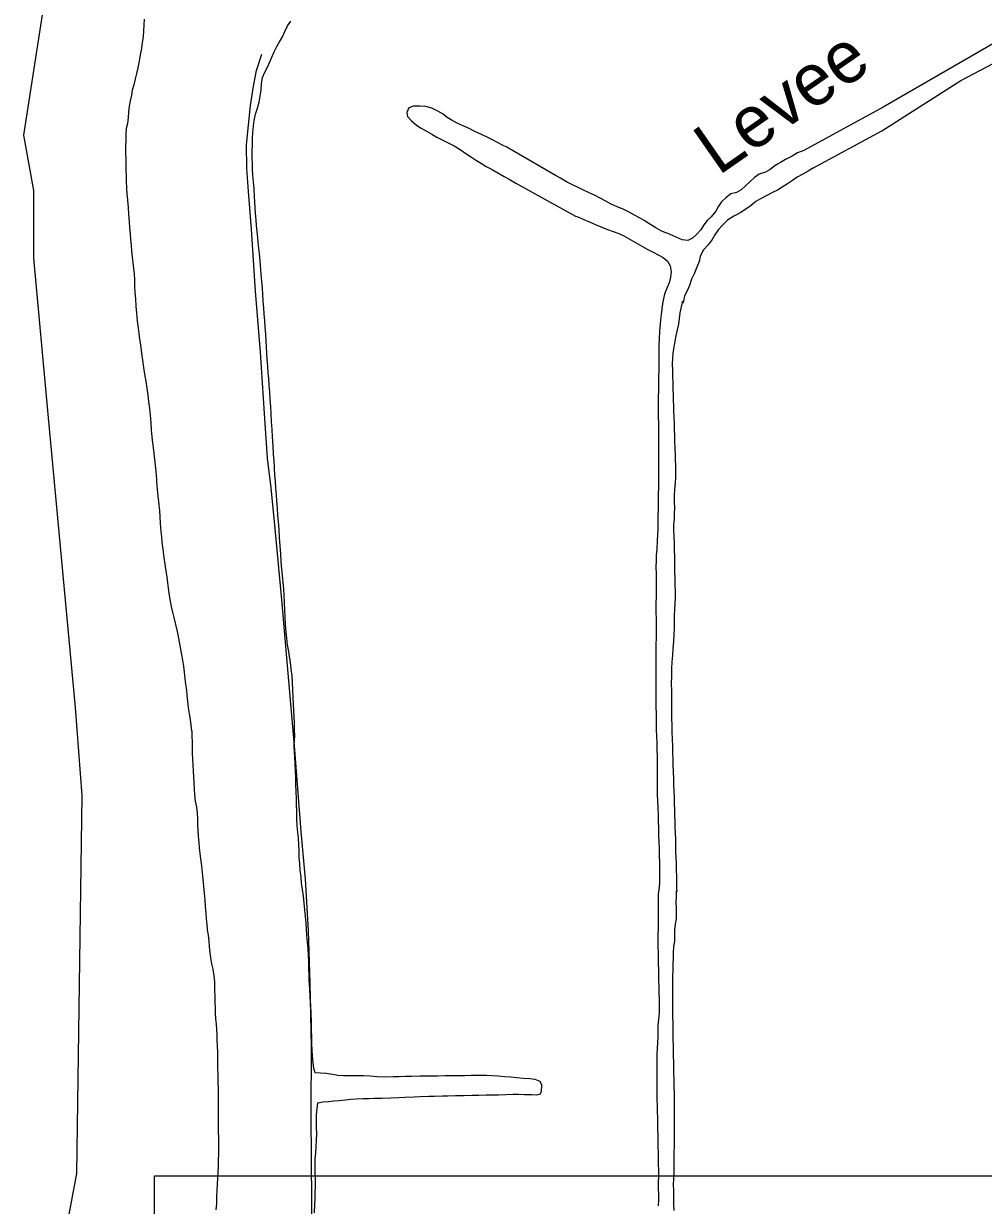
# Model space of a CAD drawing. Extents: x 1945482 to 2853149, y 66427 to 1015778.
# Drawn here: x 2297752 to 2300482, y 202121 to 205482 of the extents above; entities that cross this region are included whole.
import ezdxf

# ---------------------------------------------------------------- set-up
doc = ezdxf.new("R2010")
doc.units = 0
for name, color, linetype in [('Old_Level_21', 7, 'Continuous'), ('Old_Level_3', 7, 'Continuous'), ('Old_Level_35', 7, 'Continuous'), ('Old_Level_52', 7, 'Continuous'), ('Old_Level_60', 7, 'Continuous')]:
    doc.layers.add(name, color=color, linetype=linetype)

msp = doc.modelspace()

# ---------------------------------------------------------------- linework, layer by layer
at = {"layer": 'Old_Level_3'}
msp.add_lwpolyline([(2304961.1, 199286.1), (2298124.6, 199286.1), (2298124.6, 202204.8), (2304961.1, 202204.8), (2304961.1, 199286.1)], dxfattribs=at)
at = {"layer": 'Old_Level_35'}
for points in [[(2298571.1, 201851.1), (2298572.6, 202128.9), (2298570.5, 202376.9), (2298571.1, 202572.7), (2298567.3, 202752.8), (2298563, 202902.5), (2298554.7, 203048.6), (2298541.6, 203184.3), (2298523.5, 203416.2), (2298501.4, 203678), (2298487.2, 203842.9), (2298468.2, 204045.7), (2298457, 204161.3), (2298446.2, 204245.5), (2298437.2, 204373.3), (2298425.8, 204547.3), (2298412.1, 204721.1), (2298400.8, 204897.1), (2298391.7, 205004.5), (2298387.1, 205070.9), (2298386.8, 205136.8), (2298392.1, 205192.8), (2298397.8, 205248.8), (2298405.3, 205298.8), (2298414.8, 205348.8), (2298430.5, 205395.1)], [(2298414.8, 205348.8), (2298430.5, 205395.1)]]:
    msp.add_lwpolyline(points, dxfattribs=at)
at = {"layer": 'Old_Level_52'}
msp.add_lwpolyline([(2297807.5, 205518.9), (2297752.5, 205164.3), (2297780.3, 205007.1), (2297780.6, 204815), (2297821.7, 204371.5), (2297899.4, 203536.6), (2297918.4, 203286.7), (2297903, 202210.8), (2297795.6, 201641.6)], dxfattribs=at)
at = {"layer": 'Old_Level_60'}
for points in [[(2299997.5, 205070.8), (2300193.4, 205177), (2300418.3, 205320.4), (2301446.7, 205861.3), (2302287.4, 206326.6), (2302597.4, 206332.6), (2302606.3, 206332.6), (2302561.6, 206446), (2302317.2, 206469.8), (2300197.9, 205244.5), (2299971.5, 205121.2), (2299953.7, 205114.2), (2299938.2, 205104.6), (2299919.5, 205095.6), (2299905, 205087), (2299899, 205083.4)], [(2298095, 205494.4), (2298094.2, 205477.6), (2298093.5, 205462.2), (2298092.5, 205444.4), (2298089.7, 205428), (2298087.5, 205411.4), (2298084.2, 205393), (2298081.5, 205375.2), (2298077.7, 205356.6), (2298073.5, 205340), (2298069.5, 205324.8), (2298066.2, 205308.2), (2298061.5, 205293.2), (2298059.5, 205278.2), (2298055.5, 205262.8), (2298052.5, 205246.8), (2298051, 205230.6), (2298049.7, 205215.4), (2298047.5, 205198.2), (2298044.5, 205183.4), (2298043, 205167.2), (2298043, 205151.4), (2298042.7, 205133.4), (2298042.7, 205113), (2298043, 205096.8), (2298043.2, 205081.6), (2298043.5, 205064.6), (2298043.7, 205049.4), (2298044.5, 205032.6), (2298045, 205016), (2298046.5, 204997.2), (2298047.5, 204980.8), (2298047.7, 204979.4), (2298049.5, 204959.4)], [(2298449.7, 204472.2), (2298448.5, 204488.8), (2298446.7, 204507.8), (2298445.5, 204526.8), (2298444.5, 204543.4), (2298443.5, 204562.6), (2298442.5, 204579.2), (2298441.2, 204598.4), (2298439.5, 204618.8), (2298438.5, 204636.4), (2298436.7, 204656.2), (2298435.7, 204673), (2298434.2, 204692.8), (2298433, 204712.8), (2298431.5, 204729.8), (2298430.2, 204749.4), (2298428.5, 204768), (2298427.2, 204783.2), (2298425, 204806.2), (2298423, 204828.2), (2298421, 204850.6), (2298418.7, 204873.6), (2298416.7, 204890.6), (2298415.2, 204908.2), (2298413.7, 204923.8), (2298412.2, 204942.4), (2298411.2, 204957.8), (2298410.2, 204974.6), (2298409.5, 204990.4), (2298408.2, 205011.8), (2298406.5, 205031.8), (2298404.5, 205050.6), (2298403.5, 205067.4), (2298403.2, 205082.6), (2298402.5, 205101), (2298402.5, 205118.6), (2298403.2, 205138), (2298403.7, 205155.6), (2298404.7, 205172.8), (2298406.5, 205191.2), (2298408.7, 205206.8), (2298412.5, 205224.8), (2298417.5, 205241.6), (2298422, 205258.6), (2298427.7, 205292.8), (2298429, 205311), (2298431.7, 205328.4), (2298439, 205344.4), (2298445.7, 205358.2), (2298452.5, 205373), (2298458.5, 205387), (2298465.2, 205401.8), (2298472.5, 205416.8), (2298480.2, 205430), (2298488.5, 205444.2), (2298495.5, 205460), (2298502.7, 205475.6), (2298512.5, 205488.6)], [(2299899, 205083.4), (2299889.7, 205077.8), (2299876, 205067), (2299862.5, 205059.6), (2299845.2, 205053.6), (2299831.5, 205044.2), (2299818.7, 205033.2), (2299805.7, 205020.8), (2299793.5, 205009.6), (2299780, 205002), (2299764.5, 204997.6), (2299749.5, 204986.4), (2299737.7, 204975.2), (2299729.5, 204962.8), (2299721, 204949), (2299708.5, 204932.6), (2299697, 204922.2), (2299687.7, 204909.4), (2299678.5, 204895.8), (2299666.2, 204882.2), (2299655, 204871.4), (2299642.2, 204865.4), (2299625.7, 204866.6), (2299583.2, 204886.2), (2299582.5, 204886.2), (2299578, 204886.8), (2299564.5, 204894), (2299550.5, 204901.4), (2299533.5, 204911.8), (2299517.5, 204921.6), (2299504.2, 204929.6), (2299490.2, 204937.6), (2299474.7, 204945.8), (2299458, 204954), (2299440.5, 204961.2), (2299424, 204968.4), (2299408.2, 204977), (2299392, 204986), (2299376.5, 204993.8), (2299359.2, 205001.6), (2299343, 205009), (2299328.2, 205016.4), (2299314.2, 205023.4), (2299296.7, 205032.2), (2299279.5, 205042.4), (2299267.7, 205049), (2299143.2, 205120.8), (2299126.7, 205130.8), (2299115, 205136.4), (2299100.2, 205144.2), (2299086.2, 205151.4), (2299072.5, 205158.2), (2299054.5, 205166.4), (2299036, 205175.6), (2299019.5, 205183.8), (2299004.5, 205190.8), (2298987.2, 205198.4), (2298971.5, 205206.2), (2298957.5, 205215), (2298945.5, 205224.4), (2298930.5, 205233.2), (2298913.2, 205241.4), (2298896.2, 205246.2), (2298879.2, 205247.4), (2298861.7, 205246.8), (2298848, 205242.6), (2298842.2, 205229.4), (2298844.5, 205217.6), (2298855.7, 205205.2)], [(2298855.7, 205205.2), (2298870, 205193.4), (2298883.2, 205184.4), (2298900.2, 205175.4), (2298913.7, 205167.8), (2298928, 205159.4), (2298943, 205151.4), (2298959.7, 205143.2), (2298977.2, 205134), (2298994.2, 205123.6), (2299010.5, 205112.8), (2299026.5, 205102.6), (2299041, 205092.8), (2299055.2, 205083.8), (2299068.5, 205075.8), (2299085.2, 205067), (2299101.5, 205058), (2299119.5, 205047.4), (2299133.2, 205039.4), (2299147.5, 205031), (2299152.5, 205028), (2299322.7, 204934.6), (2299328.5, 204932.2), (2299346.2, 204924.6), (2299364.2, 204917.2), (2299381.5, 204909.8), (2299397, 204903.4), (2299413.5, 204896.8), (2299429.7, 204891), (2299445.2, 204885), (2299459.7, 204878.6), (2299473, 204871.2), (2299486, 204863.4), (2299499.2, 204855.4), (2299512.7, 204847.6), (2299526, 204840.4), (2299543.2, 204831.8), (2299557.7, 204824.8), (2299571.5, 204816.8), (2299583.7, 204806.4), (2299591.7, 204792.8), (2299594.5, 204776.4), (2299592.5, 204760.8), (2299588.5, 204745), (2299581.7, 204729.4), (2299575.5, 204712.6), (2299571.5, 204695), (2299569.2, 204679.2), (2299567, 204661.8), (2299565, 204646.6), (2299563.2, 204628.4), (2299561.5, 204607), (2299560.2, 204584.2), (2299559.5, 204568), (2299559.5, 204551), (2299559.5, 204535.2), (2299559.5, 204515.6), (2299559.2, 204495.6), (2299558.7, 204477.8), (2299558.5, 204457.2), (2299558.2, 204437), (2299557.7, 204420.2), (2299557.7, 204401.8), (2299557.7, 204383), (2299557.7, 204365.8), (2299558, 204344), (2299558.2, 204320.2), (2299558.2, 204298.2), (2299558.2, 204282.8), (2299558.2, 204259.4), (2299558.2, 204233.6), (2299558.2, 204209), (2299558.2, 204188.2), (2299558, 204164.4), (2299557.7, 204140.8), (2299557.5, 204121.4), (2299557.2, 204100.6), (2299556.7, 204081), (2299556.5, 204064.6), (2299556.2, 204046), (2299555.5, 204027.8), (2299554.7, 204012.2), (2299553.5, 203987), (2299552, 203970.4), (2299551.5, 203953), (2299551.2, 203936.8), (2299551.5, 203917.4), (2299551.5, 203896.6), (2299551.5, 203878), (2299551.5, 203854.4), (2299551.2, 203830.4), (2299551.2, 203809.8), (2299551.5, 203787.2), (2299551.7, 203767.4), (2299551.7, 203752), (2299551.5, 203734.6), (2299551, 203716.4), (2299550.7, 203699.6), (2299550.7, 203678.6), (2299550.7, 203655.4)], [(2299997.5, 205070.8), (2299984.2, 205062.4), (2299968.7, 205053.4), (2299952.7, 205045), (2299939.7, 205036.2), (2299925.5, 205026.6), (2299910.2, 205017), (2299896.7, 205008.4), (2299882.5, 205001.4), (2299866.5, 204993.2), (2299848.5, 204984), (2299835.5, 204975.8), (2299818, 204961.8), (2299805, 204953.6), (2299792.2, 204945), (2299772.5, 204934.8), (2299755, 204922.8), (2299739.5, 204908), (2299729.5, 204896), (2299719, 204881), (2299711, 204868), (2299699.2, 204852.4), (2299686, 204839), (2299677.2, 204821), (2299674, 204805), (2299667.2, 204788.8), (2299659.5, 204770.6), (2299652, 204755.4), (2299646.2, 204737), (2299639.5, 204722), (2299632.7, 204707.8), (2299629.5, 204692.8), (2299627.7, 204687.2), (2299627, 204692.2), (2299622.7, 204676), (2299619, 204659.4), (2299617, 204643.4), (2299615, 204627.2), (2299611.5, 204611.2), (2299607.5, 204594), (2299604.5, 204578.4), (2299601.7, 204561.4), (2299599.5, 204545.8), (2299598.5, 204530), (2299597.7, 204513), (2299598, 204495.6), (2299598.5, 204478.6), (2299599, 204461.2), (2299599.5, 204442.2), (2299600, 204426.4), (2299600.5, 204410), (2299601, 204394.4), (2299601.5, 204379), (2299602, 204363.4), (2299602.5, 204343), (2299603.2, 204327), (2299603.7, 204310.2), (2299604.2, 204293), (2299604.7, 204274.8), (2299605.5, 204256.4), (2299606, 204241), (2299606.5, 204224.8), (2299606.7, 204208.6), (2299607, 204191.8), (2299605.7, 204174.6), (2299604.2, 204157), (2299603, 204139.8), (2299603.2, 204122.2), (2299603.5, 204104.6), (2299603.2, 204088.2), (2299602.5, 204072.4), (2299601.2, 204056.6)], [(2298049.5, 204959.4), (2298051, 204940.2), (2298052.5, 204918.4), (2298054, 204901.2), (2298055.5, 204883.8), (2298056.7, 204868.2), (2298058.2, 204850.8), (2298059.5, 204834.8), (2298061.2, 204817.4), (2298063, 204802.2), (2298065.2, 204785.2), (2298066.5, 204770), (2298067.5, 204752.8), (2298068.2, 204736.2), (2298069.2, 204717.6), (2298070.5, 204699.4), (2298071.7, 204678), (2298073.5, 204658), (2298075.5, 204636), (2298078, 204616), (2298080, 204600.6), (2298082.5, 204584.6), (2298084.5, 204568.6), (2298087.5, 204544.8), (2298090.2, 204524.8), (2298093.5, 204503.6), (2298096.7, 204484.6), (2298100, 204464), (2298103, 204445.2), (2298105.5, 204425.2), (2298107.7, 204407.4), (2298110.5, 204387.2), (2298112.5, 204368), (2298114.5, 204346.2), (2298115.7, 204326.6), (2298117.5, 204306.6), (2298119.2, 204289.6), (2298121.5, 204268.4), (2298123.7, 204250.4), (2298125.7, 204234.6), (2298128, 204216.2), (2298129.2, 204198.8), (2298130.2, 204183.6), (2298131.5, 204166.2), (2298133.5, 204147.8), (2298135.5, 204128.6), (2298136, 204124.4), (2298137.2, 204112.6), (2298138.5, 204097.2), (2298139.7, 204078.8), (2298141.2, 204060.2), (2298143, 204037.8), (2298144.2, 204022.4), (2298145.7, 204006.8), (2298148.5, 203985.8), (2298151.7, 203963.6), (2298154.5, 203944), (2298157.2, 203924.4), (2298159.5, 203908.2), (2298161.5, 203891.4), (2298163.2, 203876.4), (2298166.2, 203855.6), (2298169, 203839), (2298172, 203824), (2298176, 203807.8), (2298179.5, 203793.2), (2298184.5, 203773), (2298189, 203753), (2298193, 203733.6), (2298196.2, 203718), (2298199, 203702.8), (2298202, 203686.2), (2298204.5, 203671.2), (2298207, 203654.2), (2298208.7, 203637.2), (2298211, 203618.6), (2298213.2, 203603.2), (2298215.5, 203586.2), (2298217, 203571), (2298218.5, 203554.6), (2298220.7, 203535.6), (2298223.5, 203518.4), (2298226.2, 203502.6), (2298228.5, 203486.6), (2298229.7, 203469.4), (2298231, 203470.6), (2298231.2, 203455), (2298231.5, 203438.4), (2298231.7, 203423.2), (2298232, 203406.2), (2298232.5, 203389.4), (2298233.5, 203372.4), (2298234.7, 203355.2), (2298236, 203339.2), (2298237, 203323.4), (2298238, 203305.8), (2298238.7, 203288.4), (2298240.7, 203270.2), (2298244.5, 203253), (2298246.2, 203237.2)], [(2298572.5, 202579.8), (2298572, 202598.4), (2298571.5, 202619.8), (2298571, 202643), (2298570.5, 202666), (2298569.5, 202689.2), (2298568, 202712.4), (2298566.2, 202736.2), (2298565, 202760.4), (2298564.5, 202777), (2298564.2, 202793), (2298563.5, 202813.8), (2298562.5, 202833), (2298561.5, 202851.2), (2298560, 202869.6), (2298558.5, 202888.4), (2298557.2, 202906.8), (2298556.2, 202924.2), (2298554.2, 202942.2), (2298552.5, 202961.2), (2298550.5, 202980.4), (2298548.5, 202999.6), (2298545.5, 203018.6), (2298543.2, 203037), (2298541.5, 203055), (2298539.5, 203073.6), (2298537.7, 203092.4), (2298536.7, 203111.8), (2298536, 203130), (2298535.5, 203146.4), (2298534, 203165.6), (2298532.5, 203181.6), (2298531, 203200.4), (2298530, 203219.4), (2298529.2, 203243), (2298528.7, 203261.2), (2298528.5, 203279.6), (2298528, 203295.4), (2298527.2, 203320.6), (2298526.7, 203336.8), (2298525.5, 203357.8), (2298524.5, 203377.2), (2298523.5, 203394.8), (2298522.5, 203410.4), (2298522, 203426.8), (2298522.5, 203443.6), (2298524.2, 203455.4), (2298523.2, 203474.4), (2298522.5, 203494.2), (2298521.7, 203510.4), (2298520.7, 203528.6), (2298520.2, 203546), (2298519.5, 203566.4), (2298518.7, 203587), (2298517.7, 203606.8), (2298516, 203626.4), (2298513.7, 203645.6), (2298511.2, 203665.8), (2298508.7, 203681.4), (2298506.5, 203696.2), (2298503.5, 203715), (2298501, 203734), (2298499.2, 203751.2), (2298497.5, 203772.6), (2298496.2, 203794.4), (2298495.5, 203813.4), (2298494.5, 203835), (2298493.5, 203855.8), (2298492.5, 203873), (2298490.5, 203892.8), (2298488.7, 203912.6), (2298487.2, 203930.2), (2298485.2, 203952.2), (2298483.7, 203973), (2298482, 203997.8), (2298480.5, 204019), (2298479, 204042.6), (2298477.5, 204064.8), (2298476, 204083), (2298474.5, 204104), (2298472.7, 204124.6), (2298471.5, 204141.4), (2298469.7, 204161), (2298468.5, 204180.6), (2298467.5, 204198), (2298466.5, 204218), (2298465, 204239), (2298463.7, 204257.6), (2298462.2, 204281.2), (2298460.5, 204306.2), (2298459, 204327.2), (2298457.5, 204350.6), (2298456.2, 204373.2), (2298455.2, 204392.2), (2298453.7, 204413.6), (2298452.5, 204434.8), (2298451.2, 204452.4), (2298449.7, 204472.2)], [(2299601.2, 204056.6), (2299601.2, 204040.4), (2299601.7, 204023.4), (2299602.5, 204004.8), (2299603, 203985.2), (2299603.5, 203965.2), (2299604, 203944.2), (2299604.2, 203923.4), (2299604.5, 203903.6), (2299605.2, 203884.8), (2299605.5, 203867), (2299605.5, 203849.4), (2299604.7, 203832), (2299603.5, 203815.4), (2299603.2, 203798.6), (2299603, 203780.8), (2299602.7, 203762), (2299602, 203743.6), (2299601, 203724.4), (2299599.5, 203704.8), (2299598.2, 203685.8), (2299596.7, 203666.8), (2299595.5, 203647.2), (2299595, 203626.4), (2299594.7, 203605.2), (2299595.2, 203584.2), (2299595.5, 203563.4), (2299595.5, 203543.2), (2299595.5, 203523.6), (2299595.5, 203504.6), (2299596, 203487.4), (2299596.5, 203467.6), (2299597.2, 203447), (2299598, 203426.2), (2299598.5, 203405.4), (2299599.2, 203390.2), (2299599.5, 203374.6), (2299600.2, 203352.8), (2299600.7, 203334.6), (2299601.5, 203315.6), (2299602, 203299.8), (2299602.5, 203283), (2299603.2, 203263), (2299603.5, 203247), (2299604.2, 203229.8), (2299604.5, 203213.4), (2299605.2, 203196.2), (2299605.7, 203180.2), (2299606.5, 203161.4), (2299606.7, 203146.2), (2299607.2, 203127.4), (2299607.7, 203109.2), (2299608.2, 203092.6), (2299608.7, 203075.2), (2299609.2, 203056), (2299609.5, 203040.2), (2299610, 203022.2), (2299610.2, 203013.4), (2299609, 203014.6), (2299609, 202998.8), (2299608, 202982.6), (2299608.2, 202967), (2299608.5, 202950.8), (2299608.2, 202935.4), (2299605.7, 202920.2), (2299603.5, 202904), (2299603.5, 202888.8), (2299603.5, 202872.2), (2299601.5, 202856), (2299600, 202838.4), (2299600, 202823.4), (2299599.5, 202805.4), (2299598.7, 202789.8), (2299598.2, 202773), (2299598, 202756.2), (2299598.5, 202740.8), (2299598.5, 202723.2), (2299598.5, 202706.4), (2299598.2, 202688.6), (2299598.5, 202672.2), (2299598.5, 202657), (2299598.7, 202640.8), (2299599, 202623.8), (2299599.5, 202607.8), (2299599.5, 202590.8), (2299600, 202575.4), (2299600.5, 202560.4), (2299600.5, 202544), (2299601, 202528.8), (2299601.2, 202511.2), (2299601.5, 202495.8), (2299601.7, 202478.4), (2299602, 202459), (2299602.5, 202438.4), (2299602.5, 202418.2), (2299602.7, 202399.4), (2299602.7, 202382.4), (2299602.5, 202366.8), (2299602.5, 202351.4), (2299603, 202335.6)], [(2299550.7, 203655.4), (2299550.5, 203634.4), (2299550.5, 203609.4), (2299550.7, 203585.4), (2299550.7, 203564.8), (2299551.2, 203540.6), (2299551.5, 203516.6), (2299551.7, 203496.8), (2299552.2, 203474.8), (2299552.7, 203454.2), (2299553.2, 203437.2), (2299553.5, 203417), (2299554.2, 203397), (2299554.5, 203379.2), (2299554.5, 203357.4), (2299554.5, 203334), (2299554.5, 203314), (2299555, 203291), (2299555.5, 203269), (2299556.2, 203251.2), (2299557, 203230.8), (2299557.5, 203211.2), (2299558, 203195.2), (2299558.7, 203171), (2299559.5, 203155.6), (2299560, 203135.2), (2299560.5, 203115.4), (2299561.2, 203096.2), (2299561.5, 203077.2), (2299561.5, 203059.4), (2299561, 203039.6), (2299560.2, 203023.4), (2299557, 203008), (2299557.2, 202991.6), (2299557.5, 202976.4), (2299557.5, 202957.8), (2299557.5, 202941.4), (2299557.5, 202925.4), (2299557.2, 202907.2), (2299556.5, 202891.2), (2299556.5, 202873.2), (2299556.5, 202855), (2299557, 202839.8), (2299557.5, 202824.2), (2299557.5, 202807.8), (2299558, 202791.8), (2299558.5, 202775.4), (2299558.7, 202760.2), (2299559.5, 202743.2), (2299559.7, 202724.8), (2299560.2, 202705.8), (2299560.5, 202686.6), (2299560, 202667.4), (2299558.5, 202649.8), (2299556.7, 202632.6), (2299556.2, 202617.6)], [(2298246.2, 203237.2), (2298246.7, 203220), (2298247.2, 203203.2), (2298247.7, 203187.2), (2298248.7, 203170.6), (2298250.5, 203153), (2298252.2, 203137.2), (2298254, 203121.6), (2298255.7, 203105.8), (2298258, 203086.6), (2298260.2, 203067.8), (2298262.5, 203047.2), (2298264.5, 203028.8), (2298266, 203008.4), (2298267.5, 202989.6), (2298269, 202970), (2298270.5, 202953), (2298271.7, 202935.6), (2298273.2, 202920.6), (2298275, 202904.2), (2298277.2, 202889), (2298279.2, 202871.8), (2298280.5, 202856.6), (2298282.5, 202840), (2298284.2, 202824.8), (2298287.2, 202808), (2298290.7, 202792.4), (2298293.5, 202773.8), (2298295, 202756), (2298295.7, 202734.6), (2298296.2, 202713.8), (2298296.5, 202698.2), (2298297, 202682.4), (2298297.5, 202666.8), (2298298.5, 202651.4), (2298299.7, 202636.2), (2298300.7, 202621.4), (2298301.7, 202605.8), (2298302.5, 202590), (2298303, 202573.4), (2298303.5, 202556.8), (2298303.5, 202540.4), (2298304, 202527), (2298304, 202524.4), (2298304.2, 202509), (2298304.5, 202493.8), (2298305, 202470.6), (2298305.5, 202451), (2298306, 202430.6), (2298306.2, 202414.4), (2298306.2, 202398.2), (2298305.7, 202378.6), (2298305.5, 202361), (2298305.7, 202345.2), (2298306.2, 202330.2), (2298306.5, 202312.2), (2298306.5, 202297), (2298306.5, 202282), (2298306.5, 202266.8), (2298306.2, 202248.2), (2298305.5, 202230.8), (2298304.7, 202215.2), (2298303.7, 202198.2), (2298302.7, 202179.6), (2298302, 202164.4), (2298301.5, 202144), (2298301, 202125.2), (2298299, 202108)], [(2299556.2, 202617.6), (2299556.2, 202599.2), (2299555.7, 202582.6), (2299554.5, 202567.2), (2299553.5, 202551.4), (2299553.5, 202535), (2299553.5, 202519.4), (2299554, 202503.8), (2299554, 202488.2), (2299553.5, 202470.8), (2299553.5, 202453.8), (2299553.5, 202435), (2299554, 202419.6), (2299554.2, 202404.6), (2299554.5, 202386.4), (2299555.2, 202369.2), (2299555.5, 202351), (2299555.7, 202335.4), (2299556.2, 202319.4), (2299556.5, 202302.6), (2299556.7, 202285.8), (2299557, 202270.8), (2299557.5, 202253), (2299557.7, 202236.6), (2299558, 202221.2), (2299558, 202201.6), (2299557.5, 202185.4), (2299557.7, 202167.4), (2299558, 202152.2), (2299558, 202136), (2299557.7, 202119.6)], [(2299005.2, 202433.2), (2299028.5, 202433.8), (2299047.5, 202434.2), (2299068, 202434.8), (2299087, 202435.2), (2299103.7, 202435.4), (2299124.2, 202436), (2299144.5, 202436.4), (2299160.5, 202436.4), (2299177.5, 202436.2), (2299197, 202435.6), (2299212.7, 202435.2), (2299223, 202438), (2299226, 202445.6), (2299226.5, 202462.8), (2299221.5, 202472.4), (2299207.2, 202478.2), (2299192, 202480.2), (2299173.2, 202481.4), (2299155.5, 202483), (2299137.5, 202484.8), (2299120.5, 202486.2), (2299102.2, 202487.8), (2299086.5, 202488.8), (2299070.5, 202489.6), (2299049.5, 202490.2), (2299025.5, 202489.8), (2299007, 202489.4), (2298987.2, 202489.2), (2298970, 202489), (2298950.2, 202488.6), (2298931, 202488.4), (2298914.7, 202488.2), (2298895.7, 202487.8), (2298880.2, 202487.6), (2298855.5, 202487), (2298838.2, 202486.8), (2298820.2, 202486.4), (2298804.5, 202486), (2298780, 202485.6), (2298758.2, 202486.6), (2298738.5, 202488), (2298719.2, 202488.6), (2298699.5, 202488.6), (2298680.2, 202488.8), (2298662.5, 202488.8), (2298646.2, 202490), (2298630.7, 202492.4), (2298612.7, 202495.8), (2298597.2, 202496.6), (2298582, 202497.6), (2298577.7, 202509.6), (2298576, 202526.6), (2298574.5, 202545.4), (2298573.2, 202563.2), (2298572.5, 202579.8)], [(2298580, 202099.4), (2298580.7, 202122.8), (2298581.5, 202139), (2298582, 202154.6), (2298582.5, 202176), (2298582.5, 202196.8), (2298582.2, 202216.6), (2298582, 202235.2), (2298582.2, 202252.6), (2298583.2, 202269.4), (2298584.5, 202287), (2298585.7, 202305.6), (2298586.2, 202324.2), (2298585.7, 202341.2), (2298585.5, 202360.4), (2298585.5, 202378.4), (2298587.2, 202395.6), (2298589, 202412.4), (2298604, 202415.2), (2298619.5, 202416.4), (2298634.5, 202417.6), (2298650.5, 202419), (2298666.7, 202420.6), (2298682.7, 202422.4), (2298698.7, 202423.6), (2298717.7, 202424.4), (2298734.2, 202424.6), (2298750, 202425), (2298771.2, 202425.4), (2298796, 202426.2), (2298820, 202427.2), (2298837, 202428), (2298863.7, 202429.2), (2298881.2, 202430), (2298905.2, 202430.8), (2298920.5, 202431.4), (2298943.5, 202432), (2298958.5, 202432.2), (2298980.5, 202432.8), (2299005.2, 202433.2)], [(2299603, 202335.6), (2299603.2, 202319.4), (2299603, 202303.4), (2299602.5, 202287.8), (2299601.7, 202272.6), (2299601.7, 202257.4), (2299602, 202242.2), (2299602.2, 202226.4), (2299601.7, 202211.2), (2299601.2, 202195.4), (2299600.5, 202179.6), (2299600.7, 202162.4), (2299601.2, 202143.8), (2299601.5, 202124.8), (2299601.7, 202106)]]:
    msp.add_lwpolyline(points, dxfattribs=at)

# ---------------------------------------------------------------- texts
at = {"layer": 'Old_Level_21'}
msp.add_text('Levee', height=147.64, rotation=34.8399, dxfattribs=at).set_placement((2299728.7, 205048.1))

doc.saveas('drawing.dxf')
